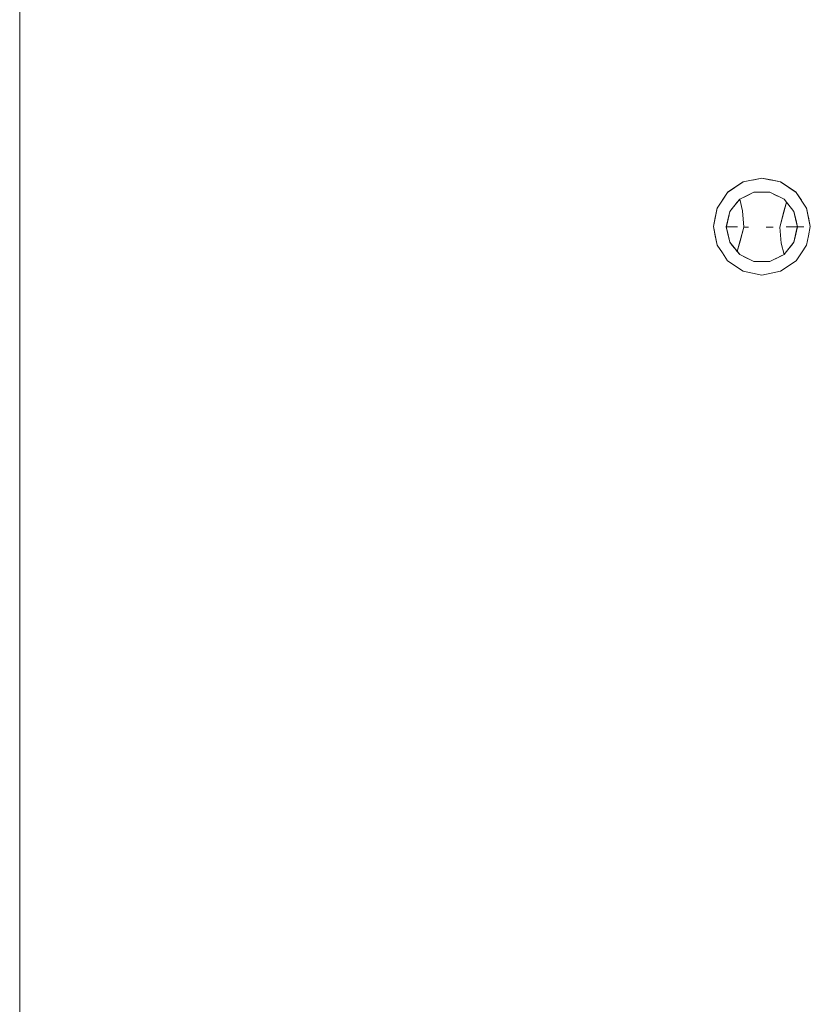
# Model space of a CAD drawing. Header units: millimetres. Extents: x 321 to 585, y -277 to 9.
# Tile 798 of 1056: x 340.29 to 342.74, y -16.7 to -13.65. Entities that reach past the tile are written whole.
import ezdxf

# ---------------------------------------------------------------- set-up
doc = ezdxf.new("R2010")
doc.units = ezdxf.units.MM
doc.header["$MEASUREMENT"] = 0
doc.layers.add('IFC-Elemento terminal-Contorno', color=253, linetype='Continuous', lineweight=5)
doc.layers.add('IFC-Laje-Contorno', color=134, linetype='Continuous', lineweight=5)

msp = doc.modelspace()

# ---------------------------------------------------------------- linework, layer by layer
at = {"layer": 'IFC-Elemento terminal-Contorno', "color": 7, "lineweight": 5}
for p, q in [((342.4798, -14.186), (342.5284, -14.1536)), ((342.4798, -14.1867), (342.5284, -14.1542)), ((342.5041, -14.1698), (342.5284, -14.1536)), ((342.5284, -14.1542), (342.5858, -14.1428)), ((342.5571, -14.1485), (342.5858, -14.1428)), ((342.5858, -14.1422), (342.6145, -14.1479)), ((342.5858, -14.1428), (342.6432, -14.1542)), ((342.5858, -14.1428), (342.6145, -14.1485)), ((342.6145, -14.1479), (342.6432, -14.1536)), ((342.6432, -14.1536), (342.6919, -14.186)), ((342.6432, -14.1536), (342.6676, -14.1698)), ((342.6432, -14.1542), (342.6919, -14.1867)), ((342.4471, -14.2355), (342.4798, -14.1867)), ((342.4635, -14.2109), (342.4798, -14.1867)), ((342.4798, -14.186), (342.5041, -14.1698)), ((342.5172, -14.2074), (342.5613, -14.1862)), ((342.5172, -14.2074), (342.5393, -14.1968)), ((342.5283, -14.2021), (342.5613, -14.1862)), ((342.5283, -14.2021), (342.5393, -14.1968)), ((342.5393, -14.1968), (342.5613, -14.1862)), ((342.5393, -14.1968), (342.5503, -14.1915)), ((342.5503, -14.1915), (342.5613, -14.1862)), ((342.5613, -14.1862), (342.6103, -14.1862)), ((342.6103, -14.1862), (342.6323, -14.1968)), ((342.6103, -14.1862), (342.6544, -14.2074)), ((342.6103, -14.1862), (342.6213, -14.1915)), ((342.6213, -14.1915), (342.6544, -14.2074)), ((342.6676, -14.1698), (342.6919, -14.186)), ((342.6919, -14.1867), (342.7244, -14.2352)), ((342.6919, -14.1867), (342.7081, -14.2109)), ((342.4867, -14.2456), (342.502, -14.2265)), ((342.4943, -14.236), (342.5172, -14.2074)), ((342.4943, -14.236), (342.502, -14.2265)), ((342.502, -14.2265), (342.5172, -14.2074)), ((342.502, -14.2265), (342.5096, -14.2169)), ((342.5096, -14.2169), (342.5172, -14.2074)), ((342.5172, -14.2074), (342.5262, -14.2437)), ((342.6411, -14.2938), (342.662, -14.2169)), ((342.6529, -14.2492), (342.662, -14.2169)), ((342.6544, -14.2074), (342.6697, -14.2265)), ((342.6544, -14.2074), (342.6849, -14.2456)), ((342.6544, -14.2074), (342.662, -14.2169)), ((342.662, -14.2169), (342.6697, -14.2265)), ((342.662, -14.2169), (342.6849, -14.2456)), ((342.6697, -14.2265), (342.6773, -14.236)), ((342.4358, -14.2919), (342.4472, -14.2346)), ((342.4358, -14.2925), (342.4472, -14.2352)), ((342.4358, -14.2919), (342.4431, -14.2551)), ((342.4415, -14.2639), (342.4472, -14.2352)), ((342.4431, -14.2551), (342.4472, -14.2346)), ((342.4758, -14.2932), (342.4867, -14.2456)), ((342.477, -14.2879), (342.4867, -14.2456)), ((342.4783, -14.2825), (342.4843, -14.256)), ((342.4785, -14.2813), (342.4867, -14.2456)), ((342.4807, -14.2718), (342.4867, -14.2456)), ((342.4813, -14.2694), (342.4867, -14.2456)), ((342.4813, -14.2694), (342.4837, -14.2587)), ((342.4818, -14.267), (342.4867, -14.2456)), ((342.4837, -14.2587), (342.4867, -14.2456)), ((342.4867, -14.2456), (342.4943, -14.236)), ((342.5262, -14.2437), (342.5305, -14.2938)), ((342.6411, -14.2938), (342.6529, -14.2492)), ((342.6773, -14.236), (342.6849, -14.2456)), ((342.6849, -14.2456), (342.6958, -14.2932)), ((342.6849, -14.2456), (342.6898, -14.267)), ((342.6849, -14.2456), (342.6879, -14.2587)), ((342.6849, -14.2456), (342.6868, -14.2538)), ((342.6849, -14.2456), (342.6887, -14.262)), ((342.6849, -14.2456), (342.6905, -14.2698)), ((342.6849, -14.2456), (342.6909, -14.2718)), ((342.6849, -14.2456), (342.6922, -14.2772)), ((342.6849, -14.2456), (342.694, -14.2854)), ((342.6868, -14.2538), (342.6879, -14.2587)), ((342.6868, -14.2538), (342.6958, -14.2932)), ((342.6879, -14.2587), (342.6958, -14.2932)), ((342.7244, -14.2346), (342.7358, -14.2919)), ((342.7244, -14.2352), (342.7358, -14.2925)), ((342.7244, -14.2352), (342.7301, -14.2639)), ((342.4358, -14.2925), (342.4415, -14.2639)), ((342.4758, -14.2932), (342.4818, -14.267)), ((342.4758, -14.2932), (342.4813, -14.2694)), ((342.4758, -14.2932), (342.4807, -14.2718)), ((342.4758, -14.2932), (342.4785, -14.2813)), ((342.4758, -14.2932), (342.477, -14.2879)), ((342.4813, -14.2694), (342.4818, -14.267)), ((342.6887, -14.262), (342.6958, -14.2932)), ((342.6898, -14.267), (342.6958, -14.2932)), ((342.6905, -14.2698), (342.6958, -14.2932)), ((342.6909, -14.2718), (342.6958, -14.2932)), ((342.6922, -14.2772), (342.6958, -14.2932)), ((342.694, -14.2854), (342.6958, -14.2932)), ((342.7301, -14.2632), (342.7358, -14.2919)), ((342.7301, -14.2639), (342.7358, -14.2925)), ((342.4358, -14.2925), (342.4358, -14.2919)), ((342.4358, -14.2925), (342.4415, -14.3212)), ((342.4358, -14.2925), (342.4431, -14.3293)), ((342.4758, -14.2932), (342.4896, -14.2933)), ((342.4758, -14.2932), (342.4867, -14.3408)), ((342.4758, -14.2932), (342.4776, -14.301)), ((342.4758, -14.2932), (342.4794, -14.3088)), ((342.4758, -14.2932), (342.4807, -14.3145)), ((342.4758, -14.2932), (342.483, -14.3244)), ((342.4758, -14.2932), (342.4837, -14.3277)), ((342.4758, -14.2932), (342.4848, -14.3326)), ((342.4776, -14.301), (342.4867, -14.3408)), ((342.4793, -14.2932), (342.4827, -14.2933)), ((342.4794, -14.3088), (342.4867, -14.3408)), ((342.4807, -14.3145), (342.4867, -14.3408)), ((342.4818, -14.3194), (342.483, -14.3244)), ((342.4818, -14.3194), (342.4867, -14.3408)), ((342.4827, -14.2933), (342.5101, -14.2935)), ((342.4843, -14.2933), (342.4964, -14.2934)), ((342.4843, -14.2933), (342.4861, -14.2933)), ((342.4861, -14.2933), (342.5101, -14.2935)), ((342.4896, -14.2933), (342.5101, -14.2935)), ((342.4964, -14.2934), (342.5033, -14.2935)), ((342.5033, -14.2935), (342.5101, -14.2935)), ((342.5096, -14.3695), (342.5305, -14.2938)), ((342.5188, -14.3379), (342.5305, -14.2938)), ((342.5305, -14.2938), (342.5443, -14.2938)), ((342.5305, -14.2938), (342.5374, -14.2938)), ((342.5374, -14.2938), (342.5443, -14.2938)), ((342.5996, -14.2939), (342.6135, -14.2938)), ((342.5996, -14.2939), (342.6066, -14.2939)), ((342.6066, -14.2939), (342.6204, -14.2938)), ((342.6411, -14.2938), (342.6454, -14.3434)), ((342.6615, -14.2935), (342.6958, -14.2932)), ((342.6615, -14.2935), (342.6821, -14.2933)), ((342.6615, -14.2935), (342.6855, -14.2933)), ((342.6615, -14.2935), (342.6889, -14.2933)), ((342.6615, -14.2935), (342.6683, -14.2935)), ((342.6683, -14.2935), (342.6752, -14.2934)), ((342.6821, -14.2933), (342.6958, -14.2932)), ((342.6849, -14.3408), (342.6958, -14.2932)), ((342.6849, -14.3408), (342.6946, -14.2985)), ((342.6849, -14.3408), (342.6934, -14.3039)), ((342.6849, -14.3408), (342.6931, -14.3051)), ((342.6849, -14.3408), (342.6909, -14.3145)), ((342.6849, -14.3408), (342.6898, -14.3194)), ((342.6855, -14.2933), (342.6958, -14.2932)), ((342.6876, -14.3289), (342.6958, -14.2932)), ((342.6879, -14.3277), (342.6958, -14.2932)), ((342.6889, -14.2933), (342.6924, -14.2932)), ((342.6898, -14.3194), (342.6958, -14.2932)), ((342.6898, -14.3194), (342.6904, -14.317)), ((342.6904, -14.317), (342.6958, -14.2932)), ((342.6909, -14.3145), (342.6931, -14.3051)), ((342.6931, -14.3051), (342.6958, -14.2932)), ((342.6934, -14.3039), (342.6958, -14.2932)), ((342.6946, -14.2985), (342.6958, -14.2932)), ((342.6957, -14.2932), (342.7159, -14.2929)), ((342.6958, -14.2932), (342.7029, -14.2931)), ((342.7029, -14.2931), (342.7159, -14.2929)), ((342.7301, -14.3212), (342.7358, -14.2925)), ((342.7358, -14.2925), (342.7358, -14.2919)), ((342.4415, -14.3212), (342.4472, -14.3498)), ((342.4431, -14.3293), (342.4472, -14.3498)), ((342.4472, -14.3498), (342.4635, -14.3741)), ((342.483, -14.3244), (342.4867, -14.3408)), ((342.4837, -14.3277), (342.4867, -14.3408)), ((342.4867, -14.3408), (342.5172, -14.379)), ((342.4867, -14.3408), (342.4943, -14.3504)), ((342.4867, -14.3408), (342.502, -14.3599)), ((342.5096, -14.3695), (342.5188, -14.3379)), ((342.6454, -14.3434), (342.6544, -14.379)), ((342.6544, -14.379), (342.6849, -14.3408)), ((342.6773, -14.3504), (342.6849, -14.3408)), ((342.6849, -14.3408), (342.6879, -14.3277)), ((342.6849, -14.3408), (342.6876, -14.3289)), ((342.7081, -14.3741), (342.7244, -14.3498)), ((342.7244, -14.3498), (342.7301, -14.3212)), ((342.4635, -14.3741), (342.4798, -14.3984)), ((342.4943, -14.3504), (342.502, -14.3599)), ((342.502, -14.3599), (342.5096, -14.3695)), ((342.5096, -14.3695), (342.5172, -14.379)), ((342.5172, -14.379), (342.5613, -14.4002)), ((342.5172, -14.379), (342.5283, -14.3843)), ((342.5172, -14.379), (342.5393, -14.3896)), ((342.6103, -14.4002), (342.6544, -14.379)), ((342.6434, -14.3843), (342.6544, -14.379)), ((342.6544, -14.379), (342.662, -14.3695)), ((342.662, -14.3695), (342.6697, -14.3599)), ((342.6697, -14.3599), (342.6773, -14.3504)), ((342.6919, -14.3984), (342.7081, -14.3741)), ((342.4798, -14.3984), (342.5284, -14.4308)), ((342.5283, -14.3843), (342.5393, -14.3896)), ((342.5393, -14.3896), (342.5503, -14.3949)), ((342.5503, -14.3949), (342.5613, -14.4002)), ((342.5613, -14.4002), (342.6103, -14.4002)), ((342.6103, -14.4002), (342.6213, -14.3949)), ((342.6213, -14.3949), (342.6323, -14.3896)), ((342.6323, -14.3896), (342.6434, -14.3843)), ((342.6432, -14.4308), (342.6919, -14.3984)), ((342.5284, -14.4308), (342.5858, -14.4422)), ((342.5858, -14.4422), (342.6432, -14.4308))]:
    msp.add_line(p, q, dxfattribs=at)
at = {"layer": 'IFC-Laje-Contorno', "color": 7, "lineweight": 5}
msp.add_line((340.2885, -34.5319), (340.2885, 2.6438), dxfattribs=at)

doc.saveas('drawing.dxf')
